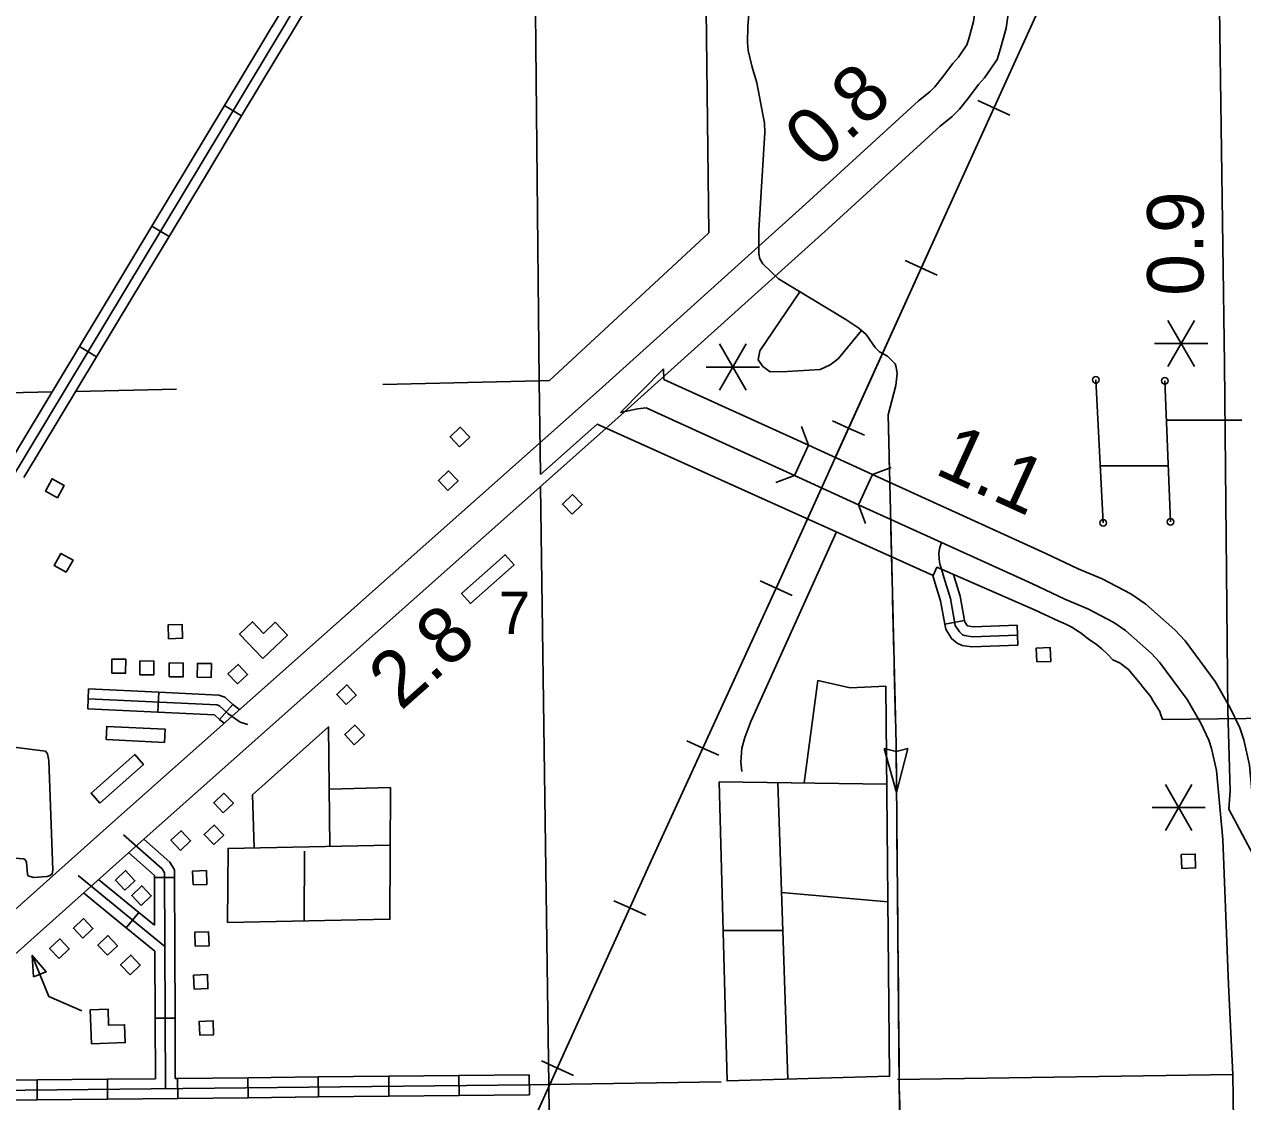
# Model space of a CAD drawing. Extents: x 1084508 to 1142749, y 1057638 to 1093403.
# Drawn here: x 1100010 to 1102881, y 1070508 to 1073047 of the extents above; entities that cross this region are included whole.
import ezdxf

# ---------------------------------------------------------------- set-up
doc = ezdxf.new("R2010")
doc.units = 0
for name, color, linetype in [('Level 10', 7, 'Continuous'), ('Level 15', 7, 'Continuous'), ('Level 31', 7, 'Continuous'), ('Level 32', 7, 'Continuous'), ('Level 34', 7, 'Continuous'), ('Level 35', 7, 'Continuous'), ('Level 37', 7, 'Continuous'), ('Level 40', 7, 'Continuous'), ('Level 43', 7, 'Continuous'), ('Level 48', 7, 'Continuous'), ('Level 5', 7, 'Continuous'), ('Level 56', 7, 'Continuous'), ('Level 57', 7, 'Continuous'), ('Level 58', 7, 'Continuous'), ('Level 6', 7, 'Continuous')]:
    doc.layers.add(name, color=color, linetype=linetype)

msp = doc.modelspace()

# ---------------------------------------------------------------- linework, layer by layer
at = {"layer": 'Level 10'}
msp.add_line((1102905.3, 1071089.9), (1102848.3, 1071197.9), dxfattribs=at)
msp.add_lwpolyline([(1102848.9, 1071200.7), (1102848.3, 1071197.9), (1102850.9, 1071240.8), (1102846.1, 1071430.8), (1102838, 1072246.4), (1102826.1, 1073085.2), (1102305.5, 1073070)], dxfattribs=at)
at = {"layer": 'Level 15'}
for p, q in [((1101516, 1072235.6), (1101414.7, 1072132.7)), ((1101825, 1071983.7), (1101857.6, 1072055.1)), ((1101975.8, 1071915), (1102008.4, 1071986.4))]:
    msp.add_line(p, q, dxfattribs=at)
for points in [[(1102254.8, 1073114.2), (1102246.6, 1073054.1), (1102235.2, 1073013), (1102230.6, 1072998.9), (1102210.8, 1072969.7), (1102197.7, 1072955.1), (1102173.8, 1072922.9), (1102155, 1072900), (1102143.6, 1072888.3), (1102116.9, 1072867), (1101851.5, 1072624), (1101364.1, 1072185.3), (1100217.6, 1071166.4), (1099385.1, 1070422.3)], [(1099437.4, 1070363.8), (1100269.9, 1071107.8), (1101416.4, 1072126.8), (1101904.3, 1072565.9), (1102168, 1072807.4), (1102196.3, 1072830.1), (1102213.4, 1072847.6), (1102235.6, 1072874.5), (1102258.6, 1072905.4), (1102272.7, 1072921.2), (1102301.9, 1072964.1), (1102310.4, 1072990.5), (1102323.6, 1073038.2), (1102332.6, 1073103.6)], [(1101517.1, 1072210.3), (1101516, 1072235.6)], [(1101857.6, 1072055.1), (1101517.1, 1072210.3)], [(1101414.7, 1072132.7), (1101455.1, 1072140.7), (1101474.9, 1072143.3)], [(1101474.9, 1072143.3), (1101825, 1071983.7)], [(1102008.4, 1071986.4), (1101857.6, 1072055.1)], [(1101975.8, 1071915), (1101825, 1071983.7)], [(1102008.4, 1071986.4), (1102416.6, 1071800.3), (1102493.2, 1071764.3), (1102549.3, 1071740.7), (1102617.3, 1071705.1), (1102652.7, 1071681.1), (1102720.8, 1071620.3), (1102744.9, 1071594.3), (1102816, 1071498.8), (1102851.5, 1071436.4), (1102874.2, 1071389.2), (1102883.2, 1071361.1), (1102897, 1071301.5), (1102912.6, 1071131), (1102926, 1070788), (1102935.9, 1070574.4), (1102942.8, 1070086.7)], [(1102864.3, 1070085.2), (1102857.5, 1070572), (1102847.6, 1070784.7), (1102834.3, 1071125.9), (1102819.3, 1071289), (1102807.5, 1071340.2), (1102801.1, 1071360), (1102781.9, 1071399.9), (1102750.1, 1071455.8), (1102684.5, 1071544), (1102665.7, 1071564.2), (1102604.4, 1071619), (1102576.9, 1071637.6), (1102515.9, 1071669.6), (1102461.3, 1071692.5), (1102383.6, 1071729.1), (1101975.8, 1071915)]]:
    msp.add_lwpolyline(points, dxfattribs=at)
at = {"layer": 'Level 31'}
for p, q in [((1100481.7, 1072855.7), (1100522, 1072831.4)), ((1100522, 1072831.4), (1100522, 1072831.4)), ((1100310.7, 1072571.8), (1100351, 1072547.5)), ((1100180, 1072263.5), (1100139.7, 1072287.8)), ((1100139.7, 1072287.8), (1100139.7, 1072287.8))]:
    msp.add_line(p, q, dxfattribs=at)
for points in [[(1101202.4, 1074011.6), (1100991.5, 1073663.8), (1100614.4, 1073030.4)], [(1100670.6, 1073170.9), (1100594.2, 1073042.4)], [(1100634.6, 1073018.3), (1100711.1, 1073146.8)], [(1098799.7, 1069999.4), (1099112.2, 1070525.3), (1099972.3, 1071964.3), (1100614.4, 1073030.4)], [(1100594.2, 1073042.5), (1100567.2, 1072997.7)], [(1100567.2, 1072997.7), (1100481.7, 1072855.7)], [(1100607.5, 1072973.4), (1100634.5, 1073018.2)], [(1100522, 1072831.4), (1100607.5, 1072973.4)], [(1100396.2, 1072713.7), (1100481.7, 1072855.7)], [(1100436.5, 1072689.4), (1100522, 1072831.4)], [(1100310.7, 1072571.8), (1100396.2, 1072713.7)], [(1100351, 1072547.5), (1100436.5, 1072689.4)], [(1100225.2, 1072429.8), (1100310.7, 1072571.8)], [(1100351, 1072547.5), (1100265.5, 1072405.5)], [(1100139.7, 1072287.8), (1100225.2, 1072429.8)], [(1100265.5, 1072405.5), (1100180, 1072263.5)], [(1100054.2, 1072145.9), (1100139.7, 1072287.8)], [(1100094.5, 1072121.6), (1100180, 1072263.5)], [(1099968.7, 1072003.9), (1100054.2, 1072145.9)], [(1100009, 1071979.6), (1100094.5, 1072121.6)]]:
    msp.add_lwpolyline(points, dxfattribs=at)
at = {"layer": 'Level 32'}
for p, q in [((1102225.3, 1071642), (1102179, 1071633.6)), ((1102349.3, 1071631.1), (1102351, 1071584.1)), ((1100159.2, 1071433.8), (1100161.4, 1071480.9)), ((1100324.7, 1071426.1), (1100326.9, 1071473.1)), ((1100469.7, 1071409.2), (1100501.3, 1071444.2)), ((1100363.5, 1071036.4), (1100316.4, 1071036.2)), ((1100250, 1070917.9), (1100279.8, 1070954.4)), ((1100365.1, 1070705), (1100318, 1070704.8)), ((1100039.8, 1070559.5), (1100040.3, 1070512.4)), ((1100205.5, 1070561.2), (1100206, 1070514.2)), ((1100371.2, 1070563), (1100371.7, 1070515.9)), ((1100536.9, 1070564.7), (1100537.4, 1070517.7)), ((1100702.6, 1070566.5), (1100703.1, 1070519.4)), ((1100868.4, 1070568.2), (1100868.9, 1070521.2)), ((1101034.1, 1070570), (1101034.6, 1070522.9)), ((1101199.8, 1070571.7), (1101200.3, 1070524.6))]:
    msp.add_line(p, q, dxfattribs=at)
for points in [[(1101700.9, 1071286.5), (1101698.6, 1071308.4), (1101700.9, 1071341.4), (1101707.3, 1071366.7), (1101722, 1071404), (1101923.4, 1071851.2)], [(1102350.1, 1071607.6), (1102243.9, 1071603.7), (1102225.9, 1071606.5), (1102220.2, 1071608.8), (1102213.1, 1071615.2), (1102203.5, 1071630.5), (1102192, 1071693.9), (1102178.9, 1071736.5), (1102171.4, 1071763)], [(1102179, 1071633.6), (1102169, 1071688.3), (1102156.3, 1071729.8), (1102151, 1071748.6)], [(1102225.3, 1071642), (1102214.9, 1071699.5), (1102201.5, 1071743.1), (1102199.3, 1071750.8)], [(1102351, 1071584.1), (1102242.5, 1071580.1), (1102219.6, 1071583.7), (1102207.6, 1071588.5), (1102194.9, 1071599.8), (1102181.1, 1071621.9), (1102179, 1071633.6)], [(1102349.3, 1071631.1), (1102245.3, 1071627.3), (1102232.6, 1071629.3), (1102231.3, 1071630.5), (1102225.8, 1071639.2), (1102225.3, 1071642)], [(1100161.4, 1071480.9), (1100326.9, 1071473.1)], [(1100326.9, 1071473.1), (1100468.1, 1071466.5), (1100482.2, 1071461.5), (1100501.3, 1071444.2)], [(1100160.3, 1071457.4), (1100463.5, 1071443.2), (1100469.8, 1071440.9), (1100489.3, 1071423.3), (1100518.2, 1071403), (1100536.4, 1071397.3)], [(1100501.3, 1071444.2), (1100504, 1071441.8), (1100517.1, 1071432.5)], [(1100159.2, 1071433.8), (1100324.7, 1071426.1)], [(1100324.7, 1071426.1), (1100458, 1071419.9), (1100469.7, 1071409.2)], [(1100469.7, 1071409.2), (1100474.5, 1071404.9), (1100480.9, 1071400.4)], [(1100342.3, 1070539.1), (1100339.9, 1071047.8), (1100334.3, 1071057.3), (1100243.8, 1071137.1)], [(1100363.5, 1071036.4), (1100363.4, 1071054.3), (1100352.6, 1071072.5), (1100291.1, 1071126.7)], [(1100316.4, 1071036.2), (1100316.4, 1071041.3), (1100315.9, 1071042.1), (1100255.7, 1071095.2)], [(1100136.5, 1071041), (1100340.7, 1070874.2)], [(1100184.9, 1071031.9), (1100279.8, 1070954.4)], [(1100317, 1070924), (1100316.4, 1071036.2)], [(1100364.3, 1070870.7), (1100363.5, 1071036.4)], [(1100149.3, 1071000.1), (1100250, 1070917.9)], [(1100279.8, 1070954.4), (1100317, 1070924)], [(1100250, 1070917.9), (1100317.2, 1070863)], [(1100365.1, 1070705), (1100364.3, 1070870.7)], [(1100318, 1070704.8), (1100317.2, 1070863)], [(1100318.6, 1070562.4), (1100318, 1070704.8)], [(1100365.7, 1070562.9), (1100365.1, 1070705)], [(1100039.8, 1070559.5), (1099874, 1070557.7)], [(1100205.5, 1070561.2), (1100039.8, 1070559.5)], [(1100318.6, 1070562.4), (1100205.5, 1070561.2)], [(1100371.2, 1070563), (1100365.7, 1070562.9)], [(1100536.9, 1070564.7), (1100371.2, 1070563)], [(1100702.6, 1070566.5), (1100536.9, 1070564.7)], [(1100868.4, 1070568.2), (1100702.6, 1070566.5)], [(1101034.1, 1070570), (1100868.4, 1070568.2)], [(1101199.8, 1070571.7), (1101034.1, 1070570)], [(1101200, 1070548.2), (1099566.1, 1070531)], [(1101034.6, 1070522.9), (1100868.9, 1070521.2)], [(1101200.3, 1070524.6), (1101034.6, 1070522.9)], [(1100040.3, 1070512.4), (1099874.5, 1070510.7)], [(1100206, 1070514.2), (1100040.3, 1070512.4)], [(1100371.7, 1070515.9), (1100206, 1070514.2)], [(1100537.4, 1070517.7), (1100371.7, 1070515.9)], [(1100703.1, 1070519.4), (1100537.4, 1070517.7)], [(1100868.9, 1070521.2), (1100703.1, 1070519.4)]]:
    msp.add_lwpolyline(points, dxfattribs=at)
at = {"layer": 'Level 34'}
for points in [[(1102552.2, 1071872.6), (1102534.6, 1072209.1)], [(1102697.3, 1072206.9), (1102710.5, 1071874.8)], [(1102701, 1072114.4), (1102878.5, 1072114.5)], [(1102545.2, 1072006.6), (1102705.3, 1072006.6)], [(1102170.9, 1071826.1), (1102167.2, 1071814.2), (1102165.6, 1071806.6), (1102164.6, 1071799.7), (1102165.3, 1071788.7), (1102166.2, 1071780.6), (1102168.3, 1071772.5), (1102171.4, 1071763)]]:
    msp.add_lwpolyline(points, dxfattribs=at)
for centre in [(1102534.6, 1072209.1), (1102697.3, 1072206.9), (1102552.2, 1071872.6), (1102710.5, 1071874.8)]:
    msp.add_circle(centre, 7.85, dxfattribs=at)
at = {"layer": 'Level 35'}
for points in [[(1102045.1, 1072127.2), (1102063.2, 1072196.2), (1102066.6, 1072224.3), (1102064.5, 1072239.3), (1102062.1, 1072247.4), (1102043.6, 1072265), (1102024.7, 1072275.6), (1102015, 1072285.6), (1101993.9, 1072316), (1101976.1, 1072331.1), (1101946, 1072351.4), (1101786.9, 1072447.1), (1101749.9, 1072482.6), (1101742.9, 1072494.6), (1101740.9, 1072507.4), (1101741, 1072562), (1101754.9, 1072792.3), (1101753.9, 1072814.3), (1101736, 1072909.1), (1101725, 1072946.4), (1101715.8, 1072985.6), (1101714.3, 1073004.7), (1101714.6, 1073042.1), (1101718, 1073080.5)], [(1101837.2, 1072416.8), (1101742.9, 1072278.1), (1101739.2, 1072256.2), (1101750.2, 1072240.7), (1101767.5, 1072227.9), (1101807.6, 1072228.8), (1101885.2, 1072233.4), (1101908.9, 1072244.4), (1101927.2, 1072259), (1101982.4, 1072325.8)], [(1102039.8, 1071487.6), (1101956.2, 1071483.2), (1101879.3, 1071500.8), (1101847.6, 1071259.3)], [(1101647.1, 1071262.1), (1101666, 1070557.1), (1102048.6, 1070568.1), (1102039.8, 1071487.6)], [(1100729.6, 1071109.6), (1100726.8, 1071391.3), (1100547.7, 1071231.3), (1100551.1, 1071106.2)], [(1100077.1, 1071054.2), (1100075.5, 1071045.1), (1100070.6, 1071041.1), (1100064.1, 1071039), (1100031.6, 1071036.3), (1100018.6, 1071040.6), (1100017.2, 1071044), (1100014.7, 1071072.8), (1100012, 1071078.4), (1100008.5, 1071080.5), (1099962.2, 1071083.9), (1099954.3, 1071087.4), (1099950.9, 1071092.9), (1099961.7, 1071250.3), (1099962.8, 1071339.2), (1099965.2, 1071341.8), (1099978.6, 1071344.7), (1100059.9, 1071334), (1100064.8, 1071327.9), (1100067.5, 1071312.6)], [(1100077.1, 1071054.2), (1100067.5, 1071312.6)], [(1100872.7, 1071249), (1100871.2, 1070938.1), (1100489, 1070930.8), (1100490.1, 1071105), (1100872.1, 1071112.4)], [(1100872.7, 1071249), (1100728.6, 1071244.7)], [(1101647.1, 1071262.1), (1102042, 1071256.7)], [(1101785.5, 1071260.2), (1101809, 1070561.3)], [(1100669.7, 1071098.9), (1100669.6, 1070934.2)], [(1101794.2, 1071001.5), (1102044.6, 1070979.5)], [(1101797.2, 1070911.4), (1101656.5, 1070911.4)]]:
    msp.add_lwpolyline(points, dxfattribs=at)
at = {"layer": 'Level 37'}
for points in [[(1101841.1, 1072099.2), (1101857.6, 1072055.1)], [(1102008.4, 1071986.4), (1102052.5, 1072002.9)], [(1101825, 1071983.7), (1101780.9, 1071967.2)], [(1101992.3, 1071870.9), (1101975.8, 1071915)]]:
    msp.add_lwpolyline(points, dxfattribs=at)
at = {"layer": 'Level 40'}
for p, q in [((1102294.6, 1072850.5), (1102256.9, 1072867.6)), ((1102294.6, 1072850.5), (1102332.3, 1072833.3)), ((1102085.5, 1072490.3), (1102123.3, 1072473.2)), ((1102123.3, 1072473.2), (1102161, 1072456.1)), ((1101952.3, 1072095.8), (1101914.5, 1072112.9)), ((1101952.3, 1072095.8), (1101990, 1072078.7)), ((1101781.2, 1071718.5), (1101743.6, 1071735.7)), ((1101781.2, 1071718.5), (1101818.9, 1071701.2)), ((1101608.9, 1071341.7), (1101571.2, 1071358.9)), ((1101608.9, 1071341.7), (1101646.5, 1071324.5)), ((1101436.9, 1070964.8), (1101399.1, 1070981.9)), ((1101436.9, 1070964.8), (1101474.6, 1070947.7)), ((1101265.9, 1070587.3), (1101228.2, 1070604.4)), ((1101265.9, 1070587.3), (1101303.6, 1070570.3))]:
    msp.add_line(p, q, dxfattribs=at)
for points in [[(1102408.8, 1073101.5), (1102181.1, 1072600.9), (1101788.4, 1071734.1), (1101483.2, 1071066.9), (1101096.9, 1070214.2), (1100585.6, 1069095.1), (1100076.5, 1067974.2), (1099522.2, 1066771.7), (1099036.2, 1065677.8)], [(1102408.8, 1073101.5), (1102181.1, 1072600.9), (1101922.2, 1072029.5)], [(1101887.3, 1071952.5), (1101788.4, 1071734.1), (1101483.2, 1071066.9), (1101096.9, 1070214.2), (1100585.6, 1069095.1), (1100076.5, 1067974.2), (1099522.2, 1066771.7), (1099036.2, 1065677.8), (1098752.5, 1065054.5), (1098370.2, 1064210.4), (1097966.7, 1063317.9), (1097502.6, 1062311.7), (1096866.3, 1060888), (1096255.8, 1059548), (1095798.1, 1058538), (1095431.1, 1057738.9), (1095386.7, 1057640)]]:
    msp.add_lwpolyline(points, dxfattribs=at)
at = {"layer": 'Level 43'}
for p, q in [((1102065.2, 1071236.6), (1102036.3, 1071340.4)), ((1102036.3, 1071340.4), (1102064.1, 1071333.2)), ((1102092.1, 1071340.9), (1102064.5, 1071333.2)), ((1102065.2, 1071236.6), (1102092.1, 1071340.9))]:
    msp.add_line(p, q, dxfattribs=at)
for points in [[(1102045.1, 1072127.2), (1102064.1, 1071351.1), (1102071.6, 1070545.7), (1102089.4, 1069655.3)], [(1102045.1, 1072127.2), (1102046.6, 1072065)], [(1102047.6, 1072023.6), (1102049, 1071967.9)], [(1102051.7, 1071857.9), (1102054.7, 1071733.7)], [(1102055.7, 1071692.3), (1102058.8, 1071568)], [(1102059.8, 1071526.6), (1102062.9, 1071402.3)], [(1102063.9, 1071360.9), (1102064.1, 1071351.1), (1102065.2, 1071236.6)], [(1102065.6, 1071195.2), (1102066.1, 1071133)], [(1102066.1, 1071133), (1102066.7, 1071070.9)], [(1102067.1, 1071029.5), (1102068.2, 1070905.2)], [(1102068.6, 1070863.7), (1102069.8, 1070739.4)], [(1102070.2, 1070698), (1102071.3, 1070573.7)], [(1102071.8, 1070532.3), (1102074.3, 1070408)]]:
    msp.add_lwpolyline(points, dxfattribs=at)
at = {"layer": 'Level 48'}
for p, q in [((1102766.9, 1072349.2), (1102704.2, 1072240.5)), ((1102704.2, 1072349.2), (1102766.9, 1072240.5)), ((1101710.9, 1072294), (1101648.1, 1072185.3)), ((1101648.1, 1072294), (1101710.9, 1072185.3)), ((1102672.8, 1072294.8), (1102798.3, 1072294.8)), ((1101616.7, 1072239.6), (1101742.3, 1072239.6)), ((1102761.3, 1071256.1), (1102698.6, 1071147.4)), ((1102698.6, 1071256.1), (1102761.3, 1071147.4)), ((1102667.2, 1071201.8), (1102792.7, 1071201.8))]:
    msp.add_line(p, q, dxfattribs=at)
at = {"layer": 'Level 5'}
for points in [[(1101222.9, 1072207.2), (1101206.3, 1073866.8)], [(1100131, 1072182.2), (1100368.8, 1072187.6)], [(1100854.3, 1072198.7), (1101222.9, 1072207.2)], [(1097893.4, 1072109.2), (1097893, 1072138.7), (1099563, 1072169.2), (1100075.3, 1072180.9)], [(1101226.4, 1071957.9), (1101246, 1070548.7), (1101264.7, 1068891.3), (1101302.9, 1067280.8)], [(1101651.9, 1070554.7), (1101246, 1070548.7), (1101200, 1070548.2)], [(1102857.5, 1070572.6), (1102067.4, 1070560.9)]]:
    msp.add_lwpolyline(points, dxfattribs=at)
at = {"layer": 'Level 56'}
for points in [[(1101035.6, 1072051.6), (1101013.1, 1072075.2), (1101036.8, 1072097.8), (1101059.3, 1072074.1)], [(1101008.1, 1071948.5), (1100985.6, 1071972.2), (1101009.3, 1071994.7), (1101031.8, 1071971.1)], [(1100088, 1071931.5), (1100059.4, 1071947.4), (1100075.4, 1071976.1), (1100103.9, 1071960.1)], [(1101300.4, 1071892.7), (1101277.9, 1071916.3), (1101301.7, 1071938.9), (1101324.2, 1071915.3)], [(1100108.8, 1071755.9), (1100080.2, 1071771.9), (1100096.2, 1071800.5), (1100124.7, 1071784.6)], [(1101061.1, 1071682.5), (1101040.3, 1071706), (1101142.9, 1071797.2), (1101163.8, 1071773.7)], [(1100349.9, 1071599.2), (1100348.8, 1071631.8), (1100381.6, 1071632.9), (1100382.7, 1071600.3)], [(1102395.6, 1071544.5), (1102394.5, 1071577.2), (1102427.2, 1071578.3), (1102428.3, 1071545.7)], [(1100215.7, 1071518.5), (1100216.1, 1071551.2), (1100248.9, 1071550.8), (1100248.5, 1071518.1)], [(1100282, 1071514.2), (1100282.4, 1071546.9), (1100315.2, 1071546.5), (1100314.8, 1071513.8)], [(1100351, 1071509.8), (1100351.4, 1071542.4), (1100384.2, 1071542), (1100383.8, 1071509.4)], [(1100417.5, 1071508.4), (1100417.9, 1071541.1), (1100450.7, 1071540.7), (1100450.2, 1071508)], [(1100512.2, 1071492.6), (1100489.7, 1071516.3), (1100513.4, 1071538.8), (1100536, 1071515.2)], [(1100768.5, 1071444), (1100745.9, 1071467.7), (1100769.7, 1071490.3), (1100792.2, 1071466.6)], [(1100202.8, 1071361.4), (1100204.2, 1071392.7), (1100341.4, 1071386.3), (1100339.9, 1071355)], [(1100787.3, 1071349.6), (1100764.8, 1071373.2), (1100788.6, 1071395.8), (1100811.1, 1071372.2)], [(1100188.1, 1071211.9), (1100167.2, 1071235.4), (1100269.9, 1071326.6), (1100290.7, 1071303.1)], [(1100478.7, 1071189.1), (1100456.1, 1071212.7), (1100479.9, 1071235.3), (1100502.4, 1071211.7)], [(1100456.2, 1071114), (1100433.6, 1071137.6), (1100457.4, 1071160.2), (1100479.9, 1071136.6)], [(1100377.9, 1071100.5), (1100355.4, 1071124.2), (1100379.2, 1071146.7), (1100401.7, 1071123.1)], [(1102737.1, 1071058.1), (1102736, 1071090.7), (1102768.8, 1071091.8), (1102769.9, 1071059.2)], [(1100246.9, 1071006.6), (1100224.4, 1071030.2), (1100248.1, 1071052.8), (1100270.6, 1071029.1)], [(1100407.4, 1071019.1), (1100406.3, 1071051.8), (1100439, 1071052.9), (1100440.1, 1071020.2)], [(1100285.4, 1070970.8), (1100262.9, 1070994.4), (1100286.6, 1071017), (1100309.1, 1070993.4)], [(1100147.9, 1070893.4), (1100125.4, 1070917.1), (1100149.1, 1070939.7), (1100171.6, 1070916)], [(1100205.5, 1070853.2), (1100183, 1070876.9), (1100206.7, 1070899.5), (1100229.2, 1070875.8)], [(1100412.4, 1070874.8), (1100411.3, 1070907.4), (1100444.1, 1070908.5), (1100445.2, 1070875.9)], [(1100091.9, 1070845.8), (1100069.4, 1070869.4), (1100093.2, 1070892), (1100115.7, 1070868.4)], [(1100259.4, 1070807.4), (1100236.9, 1070831), (1100260.6, 1070853.6), (1100283.2, 1070830)], [(1100409.8, 1070773.8), (1100408.7, 1070806.5), (1100441.4, 1070807.6), (1100442.6, 1070774.9)], [(1100423.3, 1070664.7), (1100422.2, 1070697.3), (1100454.9, 1070698.4), (1100456, 1070665.8)]]:
    msp.add_lwpolyline(points, close=True, dxfattribs=at)
at = {"layer": 'Level 58'}
for points in [[(1100572, 1071552.5), (1100629.8, 1071607.5), (1100600.8, 1071638), (1100573.4, 1071611.9), (1100547.5, 1071639.2), (1100517, 1071610.3)], [(1100031.9, 1070802.4), (1100061.6, 1070814.4), (1100028.7, 1070852.9)], [(1100168, 1070644.8), (1100247.6, 1070647.5), (1100246.2, 1070689.6), (1100208.5, 1070688.3), (1100207.2, 1070725.9), (1100165.2, 1070724.5)]]:
    msp.add_lwpolyline(points, close=True, dxfattribs=at)
msp.add_lwpolyline([(1100145.1, 1070722.7), (1100067.9, 1070756.4), (1100028.7, 1070852.9)], dxfattribs=at)
at = {"layer": 'Level 6'}
for points in [[(1101607.3, 1073871.5), (1101623.2, 1072556.1), (1101247.6, 1072207.8)], [(1101247.6, 1072207.8), (1101222.9, 1072207.2), (1101226, 1071986.1)], [(1101226, 1071986.1), (1101360, 1072105.1), (1102151.5, 1071748.4), (1102160.3, 1071767.8), (1102390.5, 1071667.1), (1102447.9, 1071640.7), (1102458.7, 1071636.1), (1102465.4, 1071632.6), (1102479.4, 1071625.5), (1102490, 1071618.6), (1102499.9, 1071612.4), (1102517.7, 1071597.9), (1102535.3, 1071586.6), (1102548.6, 1071575.4), (1102562.8, 1071562.4), (1102574.8, 1071549.9), (1102591.7, 1071541.7), (1102611.4, 1071526.4), (1102630.6, 1071504.1), (1102638.8, 1071493.7), (1102646.3, 1071484.2), (1102654.8, 1071474.2), (1102664, 1071462.2), (1102668.7, 1071453.6), (1102675.3, 1071443.5), (1102681.6, 1071434), (1102685.3, 1071427.5), (1102687.3, 1071422.5), (1102691.5, 1071409.2), (1103086.4, 1071413.8)]]:
    msp.add_lwpolyline(points, dxfattribs=at)

# ---------------------------------------------------------------- texts
at = {"layer": 'Level 48'}
for s, rotation, p in [('0.8', 42.293, (1101878.2, 1072702.8)), ('0.9', 90, (1102788.3, 1072407.3)), ('1.1', 335.4974, (1102151.6, 1071989.5)), ('2.8', 41.6273, (1100896.9, 1071427.7))]:
    msp.add_text(s, height=132.58, rotation=rotation, dxfattribs=at).set_placement(p)
at = {"layer": 'Level 57'}
msp.add_text('7', height=99.4, dxfattribs=at).set_placement((1101127.6, 1071610.5))

doc.saveas('drawing.dxf')
